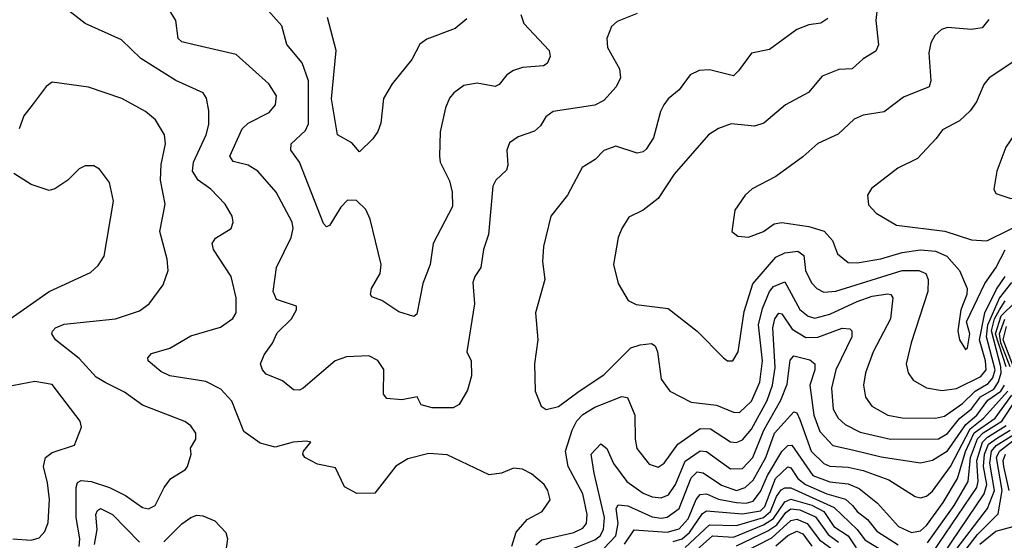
# Model space of a CAD drawing. Extents: x 1308313 to 1441400, y 959662 to 1036319.
# Tile 566 of 656: x 1412467 to 1415733, y 981330 to 983058. Entities that reach past the tile are written whole.
import ezdxf

# ---------------------------------------------------------------- set-up
doc = ezdxf.new("R2010")
doc.units = 0

msp = doc.modelspace()

# ---------------------------------------------------------------- linework, layer by layer
at = {"layer": '0CON10XD'}
for points in [[(1414129.2, 983075), (1414140, 983045), (1414223.1, 982955), (1414227.1, 982935), (1414217.5, 982912.5), (1414205, 982904.4), (1414135, 982898.7), (1414105, 982888.9), (1414083.3, 982875), (1414058, 982842), (1414045, 982835.5), (1413985, 982847.1), (1413940.9, 982839.1), (1413907.1, 982815), (1413893.3, 982796.7), (1413879.6, 982765), (1413862.2, 982685), (1413859.5, 982605), (1413862.2, 982585), (1413893, 982523), (1413902.2, 982485), (1413902.8, 982437.3), (1413839.1, 982315), (1413828.9, 982245), (1413805, 982182.5), (1413785, 982080), (1413775, 982072.5), (1413725, 982088.1), (1413668.8, 982125), (1413635, 982137.5), (1413630.5, 982145), (1413634.1, 982165), (1413663.3, 982215), (1413666.5, 982245), (1413629.6, 982395), (1413615, 982427.9), (1413585, 982457.9), (1413555, 982458.5), (1413532.1, 982435), (1413495, 982374.3), (1413485, 982370), (1413475, 982381.2), (1413395.8, 982585), (1413366.4, 982625), (1413368.1, 982645), (1413415, 982689.6), (1413425, 982712), (1413425.3, 982855), (1413404.7, 982914.7), (1413353.6, 982975), (1413336.9, 983036.9), (1413245, 983141.4)], [(1414515, 983078.5), (1414448.7, 983051.3), (1414430, 983035), (1414414.4, 982995.6), (1414416.9, 982965), (1414456.5, 982895), (1414460.3, 982865), (1414446, 982835), (1414405, 982789.6), (1414375, 982774.1), (1414236.7, 982753.3), (1414213.1, 982735), (1414194.7, 982705.3), (1414175, 982687.1), (1414121.2, 982668.8), (1414091.7, 982648.3), (1414083.1, 982625), (1414086.5, 982575), (1414082.1, 982557.9), (1414046.9, 982525), (1414037.3, 982505), (1414022.2, 982345), (1414005.5, 982295), (1413997.5, 982235), (1413976.7, 982205), (1413970.9, 982185), (1413975.4, 982115), (1413950, 981955), (1413964.4, 981925), (1413966.4, 981875), (1413952.6, 981827.4), (1413925, 981780.8), (1413905, 981769.5), (1413835, 981769.6), (1413798.8, 981778.8), (1413785.6, 981805.6), (1413735, 981795.4), (1413685, 981800), (1413674.5, 981815), (1413675, 981896), (1413655, 981926.9), (1413625, 981941.5), (1413551.5, 981938.5), (1413514.3, 981925.7), (1413408, 981835), (1413395, 981827.5), (1413375, 981828.8), (1413338.6, 981858.6), (1413285, 981880.6), (1413272.5, 981895), (1413266.5, 981915), (1413277.9, 981945), (1413306.3, 981983.6), (1413321.6, 982018.4), (1413368.9, 982065), (1413385.8, 982095), (1413385, 982106.2), (1413319.1, 982129.1), (1413307.6, 982155), (1413319.6, 982235), (1413368.2, 982335), (1413374.6, 982365), (1413371.1, 982385), (1413318.5, 982485), (1413257.1, 982555), (1413225.2, 982575.2), (1413175, 982586.7), (1413164.7, 982604.7), (1413205, 982695.5), (1413225.6, 982714.4), (1413295, 982749.1), (1413316.2, 982775), (1413318.9, 982805), (1413293.6, 982845), (1413185, 982941.8), (1413041.2, 982975), (1413005, 982984.6), (1412993.5, 982995), (1412985.3, 983055), (1412945, 983120.5)], [(1415312.1, 983095), (1415307.7, 983055), (1415316.2, 982973.8), (1415306.7, 982953.3), (1415265, 982927.8), (1415228.8, 982895), (1415185, 982892.1), (1415129.5, 982870.5), (1415084.2, 982815.8), (1415007.1, 982775), (1414935.9, 982714.1), (1414905, 982704.6), (1414827.8, 982712.2), (1414785, 982696.7), (1414752.5, 982675), (1414638.5, 982545), (1414585, 982464.3), (1414535, 982425.7), (1414487.6, 982402.4), (1414464.4, 982365), (1414452.2, 982335), (1414437.1, 982245), (1414452.5, 982182.5), (1414486.2, 982125), (1414512.5, 982112.5), (1414618.5, 982098.5), (1414714, 982024), (1414802, 981935), (1414815, 981925.7), (1414832.5, 981925), (1414850.5, 981955), (1414870.6, 982089.4), (1414899.1, 982180.9), (1414975, 982269.6), (1415005, 982284), (1415048.9, 982288.9), (1415068.8, 982275), (1415074.4, 982225), (1415094.2, 982184.2), (1415111.8, 982165), (1415135, 982153.1), (1415175, 982156.6), (1415395, 982225.2), (1415450, 982225), (1415473.5, 982215), (1415481.3, 982195), (1415479.5, 982155), (1415424.6, 981984.6), (1415407.9, 981915), (1415414.5, 981885), (1415430.9, 981860.9), (1415475, 981835.6), (1415526.7, 981826.7)], [(1413095, 982710), (1413094.7, 982754.7), (1413086.8, 982796.8), (1413075.7, 982815), (1412985, 982856.2), (1412869.2, 982929.1), (1412805, 982990.6), (1412684.7, 983044.7), (1412625, 983091.1)], [(1413950.1, 983059.9), (1413912, 983028), (1413817.4, 982992.6), (1413794.1, 982975.9), (1413768.5, 982925), (1413703.1, 982845), (1413673.7, 982796.3), (1413665.4, 982714.6), (1413655, 982686.7), (1413638.3, 982661.7), (1413595, 982618.8), (1413568.5, 982648.5), (1413521.1, 982675), (1413501.3, 982795), (1413517.5, 982955), (1413488.5, 983065)], [(1415148.3, 983061.7), (1415125, 983045.5), (1415085, 983040), (1415044.7, 983025.3), (1414955, 982958.1), (1414895, 982946), (1414852.2, 982887.8), (1414835, 982871.5), (1414755, 982891.5), (1414720.9, 982889.1), (1414690.8, 982875), (1414654.4, 982825), (1414618.1, 982795), (1414604.4, 982775), (1414593, 982753), (1414569.6, 982665), (1414545, 982627.8), (1414535, 982618.5), (1414515, 982614.5), (1414445, 982637.9), (1414405, 982622.9), (1414376.2, 982593.8), (1414333.3, 982566.7), (1414284.6, 982475), (1414229.2, 982405), (1414204.5, 982305), (1414201.1, 982255), (1414208.9, 982195), (1414178.1, 982085), (1414185.5, 981995), (1414174.5, 981915), (1414177.5, 981825), (1414196.7, 981775), (1414213.8, 981763.8), (1414255, 981774.2), (1414323.1, 981825), (1414405, 981878.7), (1414495, 981968.3), (1414525, 981978.9), (1414562.6, 981982.6), (1414574.7, 981974.7), (1414582.9, 981955), (1414595, 981864), (1414624.4, 981825), (1414695, 981788.5), (1414778.3, 981778.3), (1414835, 981755.3), (1414855, 981754.1), (1414895, 981791.4), (1414922.9, 981855), (1414931.1, 981925), (1414918, 982045), (1414931.2, 982098.8), (1414954.5, 982155), (1414968.1, 982171.9), (1415005, 982187.7), (1415055, 982096.2), (1415083, 982073), (1415105, 982066.7), (1415155, 982079.8), (1415245, 982122.7), (1415295, 982139.4), (1415347.2, 982147.2), (1415357.1, 982145), (1415363.9, 982133.9), (1415356.2, 982065), (1415298.3, 981955), (1415272.4, 981885), (1415266.6, 981845), (1415273.1, 981805), (1415293.5, 981775), (1415347.5, 981745), (1415395, 981735.7), (1415505, 981734.8)], [(1415682, 983058), (1415659.7, 983030.3), (1415625, 983025.3), (1415545, 983031.8), (1415525.4, 983024.6), (1415502.5, 983005), (1415489.7, 982980.3), (1415482.9, 982947.1), (1415489.6, 982855), (1415484.3, 982835), (1415399.4, 982800.6), (1415335, 982751.8), (1415265, 982741.1), (1415235, 982727.1), (1415182.7, 982677.3), (1415115, 982646.5), (1415065, 982601.9), (1414975, 982537.5), (1414896.7, 982496.7), (1414873.8, 982475), (1414840, 982425), (1414830, 982355), (1414849.5, 982339.5), (1414885, 982336.2), (1414935, 982354.4), (1414970, 982380), (1414995, 982384.6), (1415085, 982371.7), (1415136, 982356), (1415163.4, 982325), (1415180.4, 982280.4), (1415215, 982251.6), (1415245, 982250.2), (1415323.6, 982263.6), (1415395, 982285.2), (1415455, 982293.9), (1415505, 982289.8), (1415542.5, 982272.5), (1415584.7, 982225), (1415610, 982165), (1415609.4, 982145), (1415589.4, 982095), (1415579.2, 982025), (1415584.3, 981995), (1415605, 981962.5)], [(1415835, 982965.5), (1415683.1, 982865), (1415665, 982842.5), (1415641.2, 982785), (1415620, 982755), (1415585, 982721.8), (1415527.9, 982692.1), (1415507, 982663), (1415445, 982596.7), (1415380, 982565), (1415292.8, 982497.2), (1415279.2, 982475), (1415282.8, 982442.8), (1415308.8, 982415), (1415375.5, 982375.5), (1415535.8, 982355.8), (1415625, 982326.8), (1415675, 982323.4)], [(1412665, 981308.6), (1412666.8, 981335), (1412654.1, 981405), (1412654.1, 981505), (1412658.9, 981521.1), (1412671.6, 981528.4), (1412704.3, 981525), (1412765, 981504.4), (1412818.8, 981478.8), (1412875, 981438.9), (1412895, 981434.4), (1412917.1, 981445), (1412946.5, 981505), (1412968.9, 981535), (1413017.5, 981565), (1413024.3, 981575), (1413036, 981615), (1413034, 981635), (1413051.4, 981665), (1413051.1, 981685), (1413035, 981709.2), (1413015, 981724.4), (1412875, 981778.5), (1412815, 981821.8), (1412752.7, 981852.7), (1412720.8, 981870.8), (1412665, 981933.1), (1412585.8, 981995), (1412574, 982015), (1412575.8, 982024.2), (1412586, 982035), (1412615, 982046.8), (1412785, 982064.6), (1412865, 982090.9), (1412896.9, 982115), (1412942.8, 982177.2), (1412959.5, 982225), (1412956.8, 982263.2), (1412931.8, 982355), (1412949.6, 982445), (1412934.1, 982525), (1412937.1, 982577.1), (1412950.8, 982645), (1412947.3, 982675), (1412917.3, 982725), (1412885, 982753.1), (1412805.8, 982795.8), (1412695, 982833.3), (1412575, 982850), (1412555, 982836), (1412511.7, 982778.3), (1412481, 982739), (1412465.6, 982695)], [(1415754.6, 982464.6), (1415825, 982464.7), (1415875, 982468.3), (1415905, 982478.6), (1415955, 982515.6), (1416006, 982575), (1416027.5, 982632.5), (1416063.1, 982685), (1416089.2, 982745), (1416084.5, 982784.5), (1416075, 982797.1), (1416015, 982813.5), (1415935, 982813.3), (1415865, 982783.3), (1415800.6, 982725), (1415738.6, 982635), (1415708.6, 982555), (1415698.8, 982495), (1415705, 982481.2), (1415754.6, 982464.6)], [(1414099.5, 981310.5), (1414113.8, 981356.2), (1414150.8, 981399.2), (1414200.8, 981425), (1414226.4, 981463.6), (1414219.2, 981495), (1414206.5, 981515), (1414165, 981550.6), (1414135.4, 981565.4), (1414105, 981568.9), (1414065, 981552.9), (1414025, 981546.7), (1413885, 981613.5), (1413825, 981617.8), (1413755, 981600), (1413715, 981575.7), (1413645, 981486.5), (1413585.4, 981485.4), (1413545, 981507.1), (1413515, 981570.6), (1413455, 981582.5), (1413413.3, 981605), (1413406.2, 981615), (1413408.8, 981625), (1413432.5, 981655), (1413419.2, 981659.2), (1413374.5, 981655.5), (1413315, 981638.2), (1413265, 981652.2), (1413210.8, 981690.8), (1413171.3, 981791.3), (1413135, 981830.8), (1413085, 981856.2), (1412965, 981875.6), (1412935, 981890), (1412894, 981925), (1412892, 981935), (1412905, 981949.4), (1412965, 981967.7), (1413035, 982007.9), (1413132.9, 982037.1), (1413174.4, 982065.6), (1413185.7, 982085), (1413185.5, 982134.5), (1413168.8, 982205), (1413110.5, 982295), (1413105.6, 982315), (1413117.2, 982332.8), (1413168.8, 982365), (1413175.8, 982385), (1413172.5, 982405), (1413149.4, 982445), (1413100.9, 982495), (1413059.3, 982525), (1413040.3, 982555), (1413044.2, 982585), (1413085.3, 982675), (1413095, 982710)], [(1412406, 982044), (1412565, 982155.5), (1412701.7, 982218.3), (1412727.8, 982242.2), (1412747.2, 982272.8), (1412778.9, 982455), (1412765, 982517.5), (1412731.7, 982561.7), (1412713, 982573), (1412685, 982572.5), (1412665, 982562.5), (1412626.7, 982525), (1412584.2, 982495.8), (1412565, 982490.8), (1412505, 982510), (1412447.6, 982547.6)], [(1415675, 982323.4), (1415830.3, 982399.7)], [(1415605, 981962.5), (1415611.7, 981968.3), (1415618.8, 982015), (1415607.5, 982055), (1415668.5, 982181.5), (1415705, 982234.2), (1415736.1, 982293.9)], [(1415739.4, 981905), (1415704.7, 982015), (1415722.5, 982075), (1415865, 982212.6)], [(1415505, 981734.8), (1415535, 981741.7), (1415595, 981783.2), (1415636.9, 981825), (1415679.9, 981850.1), (1415695, 981869.4), (1415702.6, 981895), (1415674.7, 982004.7), (1415678.6, 982045), (1415716.9, 982133.1), (1415758.7, 982185)], [(1415526.7, 981826.7), (1415575, 981833), (1415655, 981873), (1415673.6, 981895), (1415671.4, 981925), (1415651, 981995), (1415669, 982085), (1415707.1, 982162.9), (1415736.7, 982205)], [(1414179.6, 981315), (1414199.2, 981330.8), (1414305, 981355.4), (1414335, 981370.2), (1414347.7, 981385), (1414350, 981415), (1414335, 981484.4), (1414286.1, 981575), (1414278.3, 981625), (1414299.6, 981695), (1414315, 981726.2), (1414335, 981747.7), (1414375, 981771.7), (1414465, 981807.3), (1414483.5, 981803.5), (1414507.6, 981745), (1414508.8, 981665), (1414514.8, 981634.8), (1414555, 981581.8), (1414585, 981572.3), (1414605, 981585.4), (1414650.8, 981649.2), (1414725, 981700.9), (1414759.2, 981699.2), (1414825, 981656.7), (1414845, 981654.2), (1414865, 981662.6), (1414895, 981698.9), (1414946.7, 981793.3), (1414964.7, 981845), (1414973.1, 981903.1), (1414965.1, 982034.9), (1414972.5, 982065), (1414985, 982083.8), (1414995, 982081.2), (1415030.2, 982030.2), (1415075, 982002.7), (1415115, 982004.3), (1415195, 982033.8), (1415221.2, 982031.2), (1415227.5, 982025), (1415227.5, 982005), (1415174.7, 981895.3), (1415160.2, 981835), (1415165.7, 981765), (1415182.5, 981735), (1415205, 981713.8), (1415255, 981688.8), (1415355.8, 981665), (1415515, 981666.9), (1415545, 981684.6), (1415585, 981734.4), (1415625, 981766), (1415654.6, 981805.4), (1415698.4, 981831.6), (1415714.2, 981855.8), (1415723.3, 981885), (1415722.4, 981905), (1415691.4, 982025), (1415701.1, 982065), (1415717.7, 982095), (1415735.9, 982124.1)], [(1415753.1, 981905), (1415721.5, 981985), (1415716.9, 982015), (1415735, 982063.5)], [(1415763.7, 981905), (1415729.2, 981995), (1415741.1, 982038.9)], [(1414258.9, 981285), (1414375, 981331.4), (1414392.7, 981345), (1414404.1, 981365), (1414407.3, 981405), (1414372.5, 981552.5), (1414362.5, 981615), (1414395, 981650), (1414415, 981634.3), (1414437.1, 981585), (1414481.7, 981525), (1414535, 981486.5), (1414565, 981473.7), (1414595, 981471.1), (1414619.1, 981480.9), (1414642.4, 981515), (1414675, 981592.7), (1414725, 981626.6), (1414745, 981624.1), (1414825, 981566.8), (1414865, 981567.7), (1414898.7, 981605), (1414935.8, 981695), (1414992, 981795), (1415012.7, 981847.3), (1415022.5, 981927.5), (1415035, 981942.3), (1415088.8, 981928.8), (1415105.3, 981915.3), (1415104.8, 981895), (1415088.6, 981845), (1415101.1, 981745), (1415121.2, 981691.2), (1415165, 981644.8), (1415229.7, 981630.3), (1415325, 981606.5), (1415455, 981586.5), (1415495, 981595.6), (1415545, 981626.9), (1415605.7, 981714.3), (1415641.8, 981745), (1415679.2, 981795), (1415721.9, 981825), (1415733.6, 981845)], [(1412445, 981334.8), (1412505, 981330.6), (1412531.7, 981338.3), (1412550.7, 981359.3), (1412561.3, 981388.7), (1412566.5, 981465), (1412559.5, 981520.5), (1412545.9, 981575), (1412552.5, 981605), (1412575, 981621.5), (1412648.8, 981645), (1412672, 981705), (1412667.5, 981725), (1412575, 981847.1), (1412517, 981857), (1412425, 981838.9)], [(1414844.8, 981495.2), (1414873.8, 981505), (1414900.8, 981529.2), (1414942.3, 981605), (1414970.9, 981685), (1415035, 981756.2), (1415045, 981752.5), (1415055, 981730.4), (1415092.5, 981625), (1415135, 981584.5), (1415155, 981575.5), (1415215, 981572.3), (1415265, 981561.1), (1415350.8, 981530.8), (1415437.5, 981475), (1415455, 981470.9), (1415475, 981475.9), (1415495, 981492.9), (1415555, 981574.1), (1415620.6, 981699.4), (1415664.1, 981735), (1415744.9, 981825.1)], [(1414995.6, 981624.4), (1415015, 981644.2), (1415028.9, 981645), (1415098.1, 981545), (1415155, 981523.3), (1415215, 981516.5), (1415251.8, 981501.8), (1415313.1, 981453.1), (1415382, 981375), (1415425, 981355.7), (1415455, 981361.3), (1415475, 981378.4), (1415531.1, 981455), (1415577.7, 981535), (1415604.9, 981624.9), (1415633.8, 981686.1), (1415703.4, 981735), (1415758.2, 981811.8)], [(1415478.5, 981321.5), (1415566.7, 981445), (1415613.5, 981525), (1415621.4, 981605), (1415644.1, 981665.9), (1415663.5, 981686.5), (1415725, 981725), (1415773.2, 981796.8)], [(1415495, 981288.1), (1415641.8, 981505), (1415647.2, 981525), (1415642.5, 981595), (1415661.2, 981655), (1415677.9, 981672.1), (1415739.4, 981710.6)], [(1415505, 981244.5), (1415666.2, 981483.8), (1415674.9, 981515), (1415664.4, 981575), (1415667.7, 981615), (1415681.4, 981648.6), (1415710.7, 981669.3), (1415753.2, 981695)], [(1415601.9, 981295), (1415645, 981348.9), (1415712.5, 981417.5), (1415726.5, 981495), (1415707.1, 981605), (1415717.7, 981625), (1415781.9, 981675)], [(1415701, 981495), (1415685.8, 981585.9), (1415690.7, 981625), (1415706.2, 981643.8), (1415765, 981681.1)], [(1414473.3, 981316.7), (1414506, 981364), (1414615, 981356.9), (1414655, 981367.3), (1414685, 981401.1), (1414711.6, 981465), (1414725, 981481.6), (1414745, 981483.7), (1414785.7, 981465.7), (1414845, 981454.8), (1414877, 981453), (1414900, 981460), (1414925, 981491.1), (1414947.5, 981545), (1414995.6, 981624.4)], [(1415749.3, 981495), (1415731.3, 981575), (1415729.6, 981595), (1415737.7, 981615)], [(1414405, 981302.9), (1414444.4, 981345), (1414452.9, 981385), (1414445.6, 981435), (1414452.2, 981447.8), (1414485, 981444), (1414565, 981407.6), (1414595, 981402.8), (1414615, 981406.6), (1414654.5, 981435.5), (1414695, 981537.4), (1414715, 981556.5), (1414735, 981553.1), (1414795, 981512.1), (1414844.8, 981495.2)], [(1414635, 981325.4), (1414665.1, 981334.9), (1414689.2, 981355), (1414731.8, 981418.2), (1414745, 981427.8), (1414865, 981417.9), (1414925, 981427), (1414938.5, 981441.5), (1414974.7, 981535), (1415015, 981573.5), (1415025, 981570.7), (1415048.5, 981535), (1415073.5, 981515), (1415145, 981483.8), (1415206.4, 981466.4), (1415230.2, 981445), (1415245.2, 981425), (1415279.2, 981399.2), (1415310.4, 981360.4), (1415381.7, 981315)], [(1414675, 981305.3), (1414755, 981380.8), (1414845, 981378.4), (1414935, 981404.8), (1414957.7, 981425), (1414978, 981475), (1414993.4, 981496.6), (1415005, 981503.4), (1415025, 981503.5), (1415168.7, 981438.7), (1415244.9, 981365), (1415271.2, 981331.2), (1415333.1, 981293.1)], [(1415559.5, 981280.5), (1415677.1, 981435), (1415701, 981495)], [(1414695, 981281.3), (1414765.4, 981344.6), (1414835, 981340), (1414935, 981380.5), (1414967.6, 981402.4), (1415005, 981456.8), (1415025, 981466), (1415095, 981446.6), (1415135.2, 981425.2), (1415167.4, 981375), (1415214.9, 981344.9), (1415241.7, 981305)], [(1412715.1, 981315.2), (1412724.1, 981365), (1412720.4, 981415), (1412725, 981428.9), (1412735, 981434.7), (1412775, 981415.7), (1412865, 981323.2)], [(1414845, 981311.3), (1414949.3, 981360.7), (1414978.5, 981381.5), (1415008.4, 981421.6), (1415025, 981434.1), (1415055, 981430.7), (1415107.4, 981407.4), (1415148.7, 981348.7), (1415183.3, 981323.3)], [(1412945.1, 981324.9), (1413005, 981384.2), (1413035, 981405.5), (1413055, 981412.9), (1413075, 981410.9), (1413114.3, 981394.3), (1413151.2, 981355), (1413156.2, 981335), (1413146.9, 981265)], [(1414865, 981287.9), (1414962.5, 981337.5), (1415025, 981395.3), (1415045, 981400), (1415079.9, 981385), (1415120.8, 981330.7), (1415161.1, 981301.1)], [(1415652.7, 981317.3), (1415705, 981360.5), (1415763.3, 981375)], [(1414975, 981310.8), (1415015, 981345.5), (1415045, 981359.8), (1415065, 981350.7), (1415095, 981310.3)]]:
    msp.add_lwpolyline(points, dxfattribs=at)

doc.saveas('drawing.dxf')
